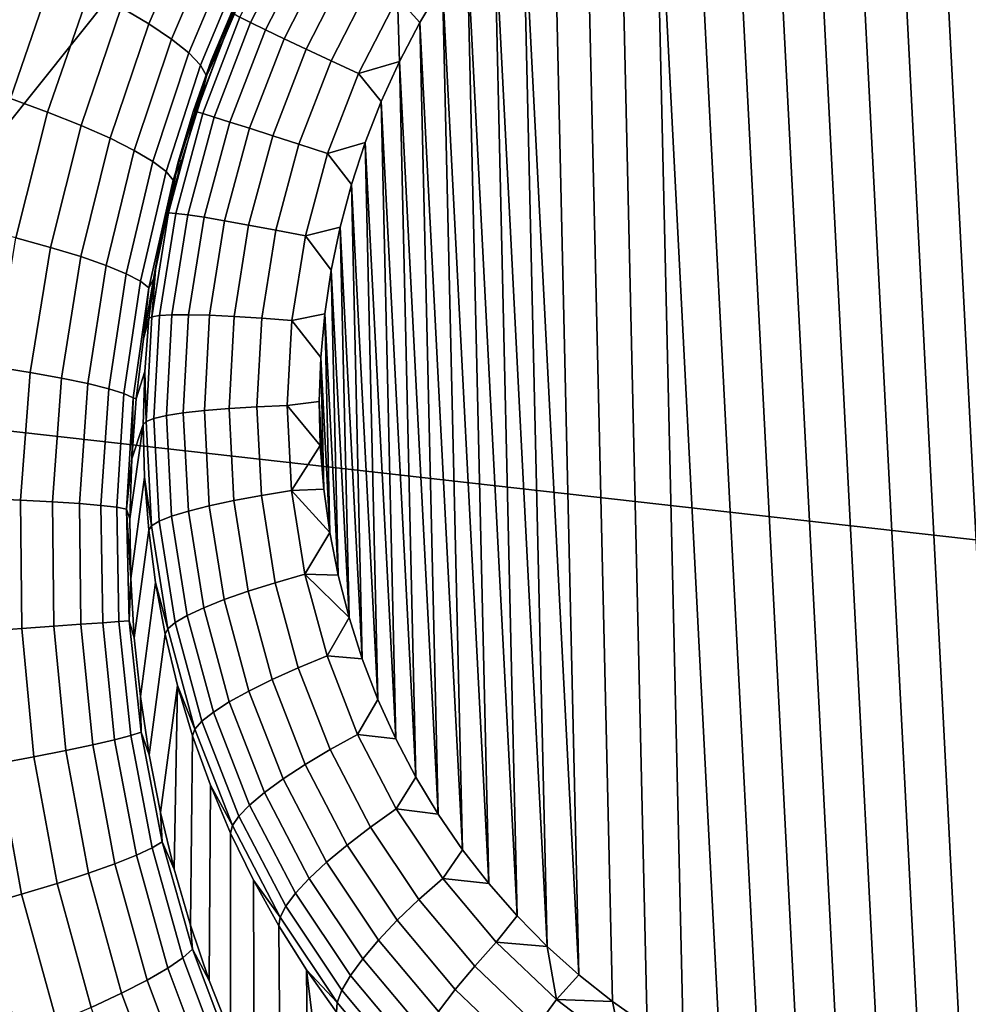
# Model space of a CAD drawing. Header units: metres. Extents: x -240 to 45, y -77 to 27.
# Tile 264 of 656: x -218.178 to -217.367, y 12.587 to 13.429. Entities that reach past the tile are written whole.
import ezdxf

# ---------------------------------------------------------------- set-up
doc = ezdxf.new("R2010")
doc.units = ezdxf.units.M
doc.layers.add('solid_102011X2', color=7, linetype='CONTINUOUS')

msp = doc.modelspace()

# ---------------------------------------------------------------- linework, layer by layer
at = {"layer": 'solid_102011X2'}
for points in [[(-217.943192, 13.646745, 300.092407), (-219.322845, 13.813001, 298.423248), (-219.768387, 13.258297, 298.730621), (-218.380753, 13.098928, 300.399811)], [(-217.370041, 12.472117, 271.306641), (-217.435196, 13.737722, 271.437317), (-217.39975, 13.745762, 271.428955), (-217.334061, 12.469593, 271.29718)], [(-217.334061, 12.469593, 271.29718), (-217.39975, 13.745762, 271.428955), (-217.364258, 13.751674, 271.42038), (-217.298233, 12.469189, 271.287964)], [(-217.405914, 12.476797, 271.316254), (-217.470306, 13.727562, 271.445404), (-217.435196, 13.737722, 271.437317), (-217.370041, 12.472117, 271.306641)], [(-217.441589, 12.483648, 271.326019), (-217.505005, 13.715275, 271.453186), (-217.470306, 13.727562, 271.445404), (-217.405914, 12.476797, 271.316254)], [(-217.476822, 12.492644, 271.335846), (-217.539032, 13.700931, 271.460602), (-217.505005, 13.715275, 271.453186), (-217.441589, 12.483648, 271.326019)], [(-217.511551, 12.503784, 271.345734), (-217.572342, 13.684535, 271.467682), (-217.539032, 13.700931, 271.460602), (-217.476822, 12.492644, 271.335846)], [(-217.545486, 12.516988, 271.355621), (-217.60466, 13.666213, 271.474304), (-217.572342, 13.684535, 271.467682), (-217.511551, 12.503784, 271.345734)], [(-217.578613, 12.532242, 271.365509), (-217.635956, 13.645983, 271.480499), (-217.60466, 13.666213, 271.474304), (-217.545486, 12.516988, 271.355621)], [(-216.551743, 13.482321, 301.750885), (-217.943192, 13.646745, 300.092407), (-218.380753, 13.098928, 300.399811), (-216.981659, 12.941357, 302.057922)], [(-217.641693, 12.568533, 271.384949), (-217.666016, 13.623994, 271.486237), (-217.635956, 13.645983, 271.480499), (-217.610687, 12.54943, 271.375275)], [(-217.578613, 12.532242, 271.365509), (-217.610687, 12.54943, 271.375275), (-217.635956, 13.645983, 271.480499)], [(-217.671494, 12.589458, 271.39444), (-217.694824, 13.600271, 271.491455), (-217.666016, 13.623994, 271.486237), (-217.641693, 12.568533, 271.384949)], [(-217.700027, 12.612164, 271.403809), (-217.722229, 13.574927, 271.496216), (-217.694824, 13.600271, 271.491455), (-217.671494, 12.589458, 271.39444)], [(-217.700027, 12.612164, 271.403809), (-217.748215, 13.548011, 271.500458), (-217.722229, 13.574927, 271.496216)], [(-217.727188, 12.636582, 271.412964), (-217.772659, 13.519606, 271.50415), (-217.748215, 13.548011, 271.500458)], [(-217.700027, 12.612164, 271.403809), (-217.727188, 12.636582, 271.412964), (-217.748215, 13.548011, 271.500458)], [(-218.027115, 13.518847, 272.756409), (-218.067871, 13.425198, 272.779236), (-218.091385, 13.439051, 272.808655), (-218.049088, 13.53535, 272.785645)], [(-218.009262, 13.503488, 272.723938), (-218.048538, 13.412229, 272.746552), (-218.067871, 13.425198, 272.779236), (-218.027115, 13.518847, 272.756409)], [(-217.752899, 12.662621, 271.421906), (-217.795486, 13.489817, 271.507324), (-217.772659, 13.519606, 271.50415)], [(-217.727188, 12.636582, 271.412964), (-217.752899, 12.662621, 271.421906), (-217.772659, 13.519606, 271.50415)], [(-217.989883, 13.431052, 271.650269), (-217.949646, 13.509736, 271.647034), (-217.941345, 13.503342, 271.619904), (-217.980743, 13.426299, 271.623077)], [(-217.99585, 13.489549, 272.688782), (-218.033722, 13.400373, 272.711182), (-218.048538, 13.412229, 272.746552), (-218.009262, 13.503488, 272.723938)], [(-217.980743, 13.426299, 271.623077), (-217.941345, 13.503342, 271.619904), (-217.929672, 13.495105, 271.594543), (-217.968079, 13.420015, 271.597626)], [(-217.968079, 13.420015, 271.597626), (-217.929672, 13.495105, 271.594543), (-217.914902, 13.485199, 271.571533), (-217.952164, 13.412334, 271.574524)], [(-217.987122, 13.477278, 272.651581), (-218.023682, 13.389846, 272.673798), (-218.033722, 13.400373, 272.711182), (-217.99585, 13.489549, 272.688782)], [(-217.952164, 13.412334, 271.574524), (-217.914902, 13.485199, 271.571533), (-217.897324, 13.473834, 271.551331), (-217.933334, 13.403418, 271.55423)], [(-217.777084, 12.690224, 271.430603), (-217.81665, 13.458713, 271.509949), (-217.795486, 13.489817, 271.507324)], [(-217.752899, 12.662621, 271.421906), (-217.777084, 12.690224, 271.430603), (-217.795486, 13.489817, 271.507324)], [(-218.149155, 13.468403, 272.855682), (-218.186188, 13.361499, 272.875763), (-218.220688, 13.373178, 272.892578), (-218.182404, 13.483377, 272.872437)], [(-217.983215, 13.466895, 272.613007), (-218.018616, 13.380833, 272.63501), (-218.023682, 13.389846, 272.673798), (-217.987122, 13.477278, 272.651581)], [(-218.118637, 13.453539, 272.83429), (-218.154358, 13.349839, 272.854309), (-218.186188, 13.361499, 272.875763), (-218.149155, 13.468403, 272.855682)], [(-217.933334, 13.403418, 271.55423), (-217.897324, 13.473834, 271.551331), (-217.877319, 13.461251, 271.534363), (-217.911987, 13.393455, 271.53714)], [(-217.983215, 13.466895, 272.613007), (-218.005692, 13.407866, 272.587646), (-218.018616, 13.380833, 272.63501)], [(-217.983215, 13.466895, 272.613007), (-217.985229, 13.456331, 272.57486), (-218.005692, 13.407866, 272.587646)], [(-217.911987, 13.393455, 271.53714), (-217.877319, 13.461251, 271.534363), (-217.855301, 13.447716, 271.521027), (-217.888565, 13.382656, 271.523682)], [(-217.855301, 13.447716, 271.521027), (-217.81665, 13.458713, 271.509949), (-217.836029, 13.426457, 271.511993)], [(-217.799622, 12.719242, 271.438965), (-217.836029, 13.426457, 271.511993), (-217.81665, 13.458713, 271.509949)], [(-217.777084, 12.690224, 271.430603), (-217.799622, 12.719242, 271.438965), (-217.81665, 13.458713, 271.509949)], [(-218.091385, 13.439051, 272.808655), (-218.125763, 13.338408, 272.828552), (-218.154358, 13.349839, 272.854309), (-218.118637, 13.453539, 272.83429)], [(-217.985229, 13.456331, 272.57486), (-217.996902, 13.435599, 271.707672), (-218.014374, 13.393615, 271.708374), (-218.005692, 13.407866, 272.587646)], [(-217.888565, 13.382656, 271.523682), (-217.855301, 13.447716, 271.521027), (-217.853592, 13.393102, 271.513489)], [(-217.855301, 13.447716, 271.521027), (-217.836029, 13.426457, 271.511993), (-217.853592, 13.393102, 271.513489)], [(-218.067871, 13.425198, 272.779236), (-218.100937, 13.327408, 272.799011), (-218.125763, 13.338408, 272.828552), (-218.091385, 13.439051, 272.808655)], [(-217.9953, 13.434174, 271.67868), (-218.027649, 13.350309, 271.679413), (-218.014374, 13.393615, 271.708374), (-217.996902, 13.435599, 271.707672)], [(-218.027649, 13.350309, 271.679413), (-217.9953, 13.434174, 271.67868), (-217.989883, 13.431052, 271.650269), (-218.021698, 13.348545, 271.651001)], [(-218.048538, 13.412229, 272.746552), (-218.080322, 13.317039, 272.766205), (-218.100937, 13.327408, 272.799011), (-218.067871, 13.425198, 272.779236)], [(-218.021698, 13.348545, 271.651001), (-217.989883, 13.431052, 271.650269), (-217.980743, 13.426299, 271.623077), (-218.011902, 13.345512, 271.623779)], [(-218.011902, 13.345512, 271.623779), (-217.980743, 13.426299, 271.623077), (-217.968079, 13.420015, 271.597626), (-217.998444, 13.341277, 271.598328)], [(-217.82045, 12.749633, 271.447052), (-217.853592, 13.393102, 271.513489), (-217.836029, 13.426457, 271.511993)], [(-217.799622, 12.719242, 271.438965), (-217.82045, 12.749633, 271.447052), (-217.836029, 13.426457, 271.511993)], [(-217.998444, 13.341277, 271.598328), (-217.968079, 13.420015, 271.597626), (-217.952164, 13.412334, 271.574524), (-217.981628, 13.335929, 271.575195)], [(-218.033722, 13.400373, 272.711182), (-218.06427, 13.307485, 272.730682), (-218.080322, 13.317039, 272.766205), (-218.048538, 13.412229, 272.746552)], [(-217.981628, 13.335929, 271.575195), (-217.952164, 13.412334, 271.574524), (-217.933334, 13.403418, 271.55423), (-217.961807, 13.329579, 271.554871)], [(-218.023682, 13.389846, 272.673798), (-218.05307, 13.298916, 272.693115), (-218.06427, 13.307485, 272.730682), (-218.033722, 13.400373, 272.711182)], [(-218.005692, 13.407866, 272.587646), (-218.014374, 13.393615, 271.708374), (-218.029617, 13.35077, 271.708405), (-218.023804, 13.358552, 272.599518)], [(-218.018616, 13.380833, 272.63501), (-218.005692, 13.407866, 272.587646), (-218.023804, 13.358552, 272.599518)], [(-217.961807, 13.329579, 271.554871), (-217.933334, 13.403418, 271.55423), (-217.911987, 13.393455, 271.53714), (-217.939407, 13.322364, 271.537781)], [(-218.027649, 13.350309, 271.679413), (-218.029617, 13.35077, 271.708405), (-218.014374, 13.393615, 271.708374)], [(-217.939407, 13.322364, 271.537781), (-217.911987, 13.393455, 271.53714), (-217.888565, 13.382656, 271.523682), (-217.914886, 13.314435, 271.524292)], [(-217.888565, 13.382656, 271.523682), (-217.853592, 13.393102, 271.513489), (-217.869232, 13.35884, 271.514435)], [(-217.839478, 12.781216, 271.454773), (-217.869232, 13.35884, 271.514435), (-217.853592, 13.393102, 271.513489)], [(-217.82045, 12.749633, 271.447052), (-217.839478, 12.781216, 271.454773), (-217.853592, 13.393102, 271.513489)], [(-218.018616, 13.380833, 272.63501), (-218.046936, 13.291487, 272.654175), (-218.05307, 13.298916, 272.693115), (-218.023682, 13.389846, 272.673798)], [(-218.046936, 13.291487, 272.654175), (-218.018616, 13.380833, 272.63501), (-218.023804, 13.358552, 272.599518), (-218.039536, 13.308558, 272.610352)], [(-217.914886, 13.314435, 271.524292), (-217.888565, 13.382656, 271.523682), (-217.869232, 13.35884, 271.514435), (-217.882935, 13.323706, 271.514771)], [(-218.154358, 13.349839, 272.854309), (-218.181473, 13.24236, 272.870758), (-218.21434, 13.250663, 272.892242), (-218.186188, 13.361499, 272.875763)], [(-218.023804, 13.358552, 272.599518), (-218.029617, 13.35077, 271.708405), (-218.042618, 13.307191, 271.707825), (-218.039536, 13.308558, 272.610352)], [(-217.856674, 12.813962, 271.462128), (-217.882935, 13.323706, 271.514771), (-217.869232, 13.35884, 271.514435)], [(-217.839478, 12.781216, 271.454773), (-217.856674, 12.813962, 271.462128), (-217.869232, 13.35884, 271.514435)], [(-218.125763, 13.338408, 272.828552), (-218.151825, 13.234155, 272.845001), (-218.181473, 13.24236, 272.870758), (-218.154358, 13.349839, 272.854309)], [(-218.027649, 13.350309, 271.679413), (-218.051071, 13.263541, 271.677612), (-218.042618, 13.307191, 271.707825), (-218.029617, 13.35077, 271.708405)], [(-218.051071, 13.263541, 271.677612), (-218.027649, 13.350309, 271.679413), (-218.021698, 13.348545, 271.651001), (-218.044739, 13.263181, 271.6492)], [(-218.044739, 13.263181, 271.6492), (-218.021698, 13.348545, 271.651001), (-218.011902, 13.345512, 271.623779), (-218.034454, 13.26193, 271.62204)], [(-218.034454, 13.26193, 271.62204), (-218.011902, 13.345512, 271.623779), (-217.998444, 13.341277, 271.598328), (-218.020432, 13.259813, 271.596619)], [(-218.020432, 13.259813, 271.596619), (-217.998444, 13.341277, 271.598328), (-217.981628, 13.335929, 271.575195), (-218.00296, 13.256878, 271.573547)], [(-218.100937, 13.327408, 272.799011), (-218.125916, 13.226192, 272.815399), (-218.151825, 13.234155, 272.845001), (-218.125763, 13.338408, 272.828552)], [(-218.00296, 13.256878, 271.573547), (-217.981628, 13.335929, 271.575195), (-217.961807, 13.329579, 271.554871), (-217.982437, 13.253185, 271.553284)], [(-218.080322, 13.317039, 272.766205), (-218.104233, 13.218616, 272.782501), (-218.125916, 13.226192, 272.815399), (-218.100937, 13.327408, 272.799011)], [(-217.982437, 13.253185, 271.553284), (-217.961807, 13.329579, 271.554871), (-217.939407, 13.322364, 271.537781), (-217.959259, 13.248813, 271.536255)], [(-218.06427, 13.307485, 272.730682), (-218.087143, 13.21156, 272.746887), (-218.104233, 13.218616, 272.782501), (-218.080322, 13.317039, 272.766205)], [(-217.959259, 13.248813, 271.536255), (-217.939407, 13.322364, 271.537781), (-217.914886, 13.314435, 271.524292), (-217.933929, 13.243853, 271.522797)], [(-217.914886, 13.314435, 271.524292), (-217.882935, 13.323706, 271.514771), (-217.894623, 13.287906, 271.514557)], [(-217.871948, 12.847678, 271.469086), (-217.894623, 13.287906, 271.514557), (-217.882935, 13.323706, 271.514771)], [(-217.856674, 12.813962, 271.462128), (-217.871948, 12.847678, 271.469086), (-217.882935, 13.323706, 271.514771)], [(-218.05307, 13.298916, 272.693115), (-218.074966, 13.205153, 272.709198), (-218.087143, 13.21156, 272.746887), (-218.06427, 13.307485, 272.730682)], [(-218.039536, 13.308558, 272.610352), (-218.042618, 13.307191, 271.707825), (-218.053299, 13.263004, 271.706573), (-218.052856, 13.258021, 272.620148)], [(-218.051071, 13.263541, 271.677612), (-218.053299, 13.263004, 271.706573), (-218.042618, 13.307191, 271.707825)], [(-218.046936, 13.291487, 272.654175), (-218.039536, 13.308558, 272.610352), (-218.052856, 13.258021, 272.620148)], [(-217.933929, 13.243853, 271.522797), (-217.914886, 13.314435, 271.524292), (-217.894623, 13.287906, 271.514557), (-217.904282, 13.251468, 271.513733)], [(-218.046936, 13.291487, 272.654175), (-218.067902, 13.199507, 272.670105), (-218.074966, 13.205153, 272.709198), (-218.05307, 13.298916, 272.693115)], [(-218.067902, 13.199507, 272.670105), (-218.046936, 13.291487, 272.654175), (-218.052856, 13.258021, 272.620148), (-218.063812, 13.207088, 272.628815)], [(-217.885284, 12.882339, 271.475616), (-217.904282, 13.251468, 271.513733), (-217.894623, 13.287906, 271.514557)], [(-217.871948, 12.847678, 271.469086), (-217.885284, 12.882339, 271.475616), (-217.894623, 13.287906, 271.514557)], [(-218.051071, 13.263541, 271.677612), (-218.065277, 13.174888, 271.673248), (-218.061661, 13.218341, 271.704712), (-218.053299, 13.263004, 271.706573)], [(-218.065277, 13.174888, 271.673248), (-218.051071, 13.263541, 271.677612), (-218.044739, 13.263181, 271.6492), (-218.058716, 13.175962, 271.644928)], [(-218.052856, 13.258021, 272.620148), (-218.053299, 13.263004, 271.706573), (-218.061661, 13.218341, 271.704712), (-218.063812, 13.207088, 272.628815)], [(-218.058716, 13.175962, 271.644928), (-218.044739, 13.263181, 271.6492), (-218.034454, 13.26193, 271.62204), (-218.048141, 13.17653, 271.617828)], [(-218.048141, 13.17653, 271.617828), (-218.034454, 13.26193, 271.62204), (-218.020432, 13.259813, 271.596619), (-218.033768, 13.176579, 271.59256)], [(-218.033768, 13.176579, 271.59256), (-218.020432, 13.259813, 271.596619), (-218.00296, 13.256878, 271.573547), (-218.015915, 13.176109, 271.56958)], [(-218.015915, 13.176109, 271.56958), (-218.00296, 13.256878, 271.573547), (-217.982437, 13.253185, 271.553284), (-217.994934, 13.17513, 271.549438)], [(-217.994934, 13.17513, 271.549438), (-217.982437, 13.253185, 271.553284), (-217.959259, 13.248813, 271.536255), (-217.971298, 13.173662, 271.532562)], [(-217.971298, 13.173662, 271.532562), (-217.959259, 13.248813, 271.536255), (-217.933929, 13.243853, 271.522797), (-217.94548, 13.171737, 271.519287)], [(-217.933929, 13.243853, 271.522797), (-217.904282, 13.251468, 271.513733), (-217.91188, 13.214604, 271.51236)], [(-217.896591, 12.917741, 271.48172), (-217.91188, 13.214604, 271.51236), (-217.904282, 13.251468, 271.513733)], [(-217.885284, 12.882339, 271.475616), (-217.896591, 12.917741, 271.48172), (-217.904282, 13.251468, 271.513733)], [(-218.151825, 13.234155, 272.845001), (-218.169144, 13.127092, 272.857544), (-218.19957, 13.131929, 272.88327), (-218.181473, 13.24236, 272.870758)], [(-217.94548, 13.171737, 271.519287), (-217.933929, 13.243853, 271.522797), (-217.91188, 13.214604, 271.51236), (-217.917389, 13.177355, 271.510406)], [(-218.125916, 13.226192, 272.815399), (-218.142441, 13.122322, 272.827972), (-218.169144, 13.127092, 272.857544), (-218.151825, 13.234155, 272.845001)], [(-218.104233, 13.218616, 272.782501), (-218.119949, 13.117705, 272.795074), (-218.142441, 13.122322, 272.827972), (-218.125916, 13.226192, 272.815399)], [(-218.087143, 13.21156, 272.746887), (-218.102051, 13.113323, 272.75943), (-218.119949, 13.117705, 272.795074), (-218.104233, 13.218616, 272.782501)], [(-218.063812, 13.207088, 272.628815), (-218.061661, 13.218341, 271.704712), (-218.067673, 13.173331, 271.702179), (-218.072372, 13.155898, 272.636383)], [(-218.065277, 13.174888, 271.673248), (-218.067673, 13.173331, 271.702179), (-218.061661, 13.218341, 271.704712)], [(-217.905869, 12.953849, 271.487335), (-217.917389, 13.177355, 271.510406), (-217.91188, 13.214604, 271.51236)], [(-217.896591, 12.917741, 271.48172), (-217.905869, 12.953849, 271.487335), (-217.91188, 13.214604, 271.51236)], [(-218.074966, 13.205153, 272.709198), (-218.089081, 13.109255, 272.72168), (-218.102051, 13.113323, 272.75943), (-218.087143, 13.21156, 272.746887)], [(-218.067902, 13.199507, 272.670105), (-218.063812, 13.207088, 272.628815), (-218.072372, 13.155898, 272.636383)], [(-218.067902, 13.199507, 272.670105), (-218.081284, 13.105573, 272.682495), (-218.089081, 13.109255, 272.72168), (-218.074966, 13.205153, 272.709198)], [(-218.081284, 13.105573, 272.682495), (-218.067902, 13.199507, 272.670105), (-218.072372, 13.155898, 272.636383), (-218.078568, 13.104589, 272.642761)], [(-218.072372, 13.155898, 272.636383), (-218.067673, 13.173331, 271.702179), (-218.071304, 13.128108, 271.699036), (-218.078568, 13.104589, 272.642761)], [(-218.065277, 13.174888, 271.673248), (-218.070114, 13.085387, 271.666443), (-218.071304, 13.128108, 271.699036), (-218.067673, 13.173331, 271.702179)], [(-218.070114, 13.085387, 271.666443), (-218.065277, 13.174888, 271.673248), (-218.058716, 13.175962, 271.644928), (-218.063477, 13.087911, 271.638214)], [(-218.063477, 13.087911, 271.638214), (-218.058716, 13.175962, 271.644928), (-218.048141, 13.17653, 271.617828), (-218.052795, 13.090315, 271.611267)], [(-218.052795, 13.090315, 271.611267), (-218.048141, 13.17653, 271.617828), (-218.033768, 13.176579, 271.59256), (-218.038315, 13.09255, 271.586151)], [(-218.038315, 13.09255, 271.586151), (-218.033768, 13.176579, 271.59256), (-218.015915, 13.176109, 271.56958), (-218.020309, 13.09457, 271.563385)], [(-218.020309, 13.09457, 271.563385), (-218.015915, 13.176109, 271.56958), (-217.994934, 13.17513, 271.549438), (-217.999191, 13.09633, 271.543457)], [(-217.999191, 13.09633, 271.543457), (-217.994934, 13.17513, 271.549438), (-217.971298, 13.173662, 271.532562), (-217.975388, 13.097795, 271.526764)], [(-217.975388, 13.097795, 271.526764), (-217.971298, 13.173662, 271.532562), (-217.94548, 13.171737, 271.519287), (-217.949417, 13.098931, 271.513733)], [(-217.94548, 13.171737, 271.519287), (-217.917389, 13.177355, 271.510406), (-217.920761, 13.139918, 271.507904)], [(-217.913071, 12.990467, 271.492493), (-217.920761, 13.139918, 271.507904), (-217.917389, 13.177355, 271.510406)], [(-217.905869, 12.953849, 271.487335), (-217.913071, 12.990467, 271.492493), (-217.917389, 13.177355, 271.510406)], [(-217.949417, 13.098931, 271.513733), (-217.94548, 13.171737, 271.519287), (-217.920761, 13.139918, 271.507904), (-217.922028, 13.102366, 271.504852)], [(-217.918182, 13.027527, 271.497131), (-217.922028, 13.102366, 271.504852), (-217.920761, 13.139918, 271.507904)], [(-217.913071, 12.990467, 271.492493), (-217.918182, 13.027527, 271.497131), (-217.920761, 13.139918, 271.507904)], [(-218.169144, 13.127092, 272.857544), (-218.177429, 13.018161, 272.865936), (-218.208313, 13.019523, 272.891479), (-218.19957, 13.131929, 272.88327)], [(-218.142441, 13.122322, 272.827972), (-218.150223, 13.016704, 272.836456), (-218.177429, 13.018161, 272.865936), (-218.169144, 13.127092, 272.857544)], [(-218.119949, 13.117705, 272.795074), (-218.127197, 13.015176, 272.803619), (-218.150223, 13.016704, 272.836456), (-218.142441, 13.122322, 272.827972)], [(-218.078568, 13.104589, 272.642761), (-218.071304, 13.128108, 271.699036), (-218.072571, 13.082803, 271.695282), (-218.082413, 13.05328, 272.64798)], [(-218.070114, 13.085387, 271.666443), (-218.072571, 13.082803, 271.695282), (-218.071304, 13.128108, 271.699036)], [(-218.102051, 13.113323, 272.75943), (-218.108765, 13.013606, 272.768036), (-218.127197, 13.015176, 272.803619), (-218.119949, 13.117705, 272.795074)], [(-218.089081, 13.109255, 272.72168), (-218.095261, 13.012022, 272.730286), (-218.108765, 13.013606, 272.768036), (-218.102051, 13.113323, 272.75943)], [(-218.081284, 13.105573, 272.682495), (-218.086914, 13.010452, 272.691071), (-218.095261, 13.012022, 272.730286), (-218.089081, 13.109255, 272.72168)], [(-218.081284, 13.105573, 272.682495), (-218.082413, 13.05328, 272.64798), (-218.086914, 13.010452, 272.691071)], [(-218.081284, 13.105573, 272.682495), (-218.078568, 13.104589, 272.642761), (-218.082413, 13.05328, 272.64798)], [(-216.981659, 12.941357, 302.057922), (-218.380753, 13.098928, 300.399811), (-218.800003, 12.5311, 300.694336), (-217.393631, 12.38059, 302.352112)], [(-217.995148, 13.017709, 271.535339), (-217.999191, 13.09633, 271.543457), (-217.975388, 13.097795, 271.526764), (-217.971497, 13.022099, 271.518951)], [(-217.971497, 13.022099, 271.518951), (-217.975388, 13.097795, 271.526764), (-217.949417, 13.098931, 271.513733), (-217.945679, 13.026291, 271.506226)], [(-217.949417, 13.098931, 271.513733), (-217.922028, 13.102366, 271.504852), (-217.921173, 13.064865, 271.501251)], [(-217.945679, 13.026291, 271.506226), (-217.949417, 13.098931, 271.513733), (-217.921173, 13.064865, 271.501251)], [(-217.918182, 13.027527, 271.497131), (-217.921173, 13.064865, 271.501251), (-217.922028, 13.102366, 271.504852)], [(-218.058945, 13.000058, 271.62915), (-218.063477, 13.087911, 271.638214), (-218.052795, 13.090315, 271.611267), (-218.04837, 13.004295, 271.602386)], [(-218.04837, 13.004295, 271.602386), (-218.052795, 13.090315, 271.611267), (-218.038315, 13.09255, 271.586151), (-218.033997, 13.008712, 271.577484)], [(-218.033997, 13.008712, 271.577484), (-218.038315, 13.09255, 271.586151), (-218.020309, 13.09457, 271.563385), (-218.016129, 13.013215, 271.554962)], [(-218.016129, 13.013215, 271.554962), (-218.020309, 13.09457, 271.563385), (-217.999191, 13.09633, 271.543457), (-217.995148, 13.017709, 271.535339)], [(-218.083954, 13.002077, 272.652008), (-218.072571, 13.082803, 271.695282), (-218.071426, 13.037549, 271.690918), (-218.083206, 12.95109, 272.654816)], [(-218.083954, 13.002077, 272.652008), (-218.082413, 13.05328, 272.64798), (-218.072571, 13.082803, 271.695282)], [(-218.070114, 13.085387, 271.666443), (-218.065506, 12.99609, 271.657227), (-218.071426, 13.037549, 271.690918), (-218.072571, 13.082803, 271.695282)], [(-218.065506, 12.99609, 271.657227), (-218.070114, 13.085387, 271.666443), (-218.063477, 13.087911, 271.638214), (-218.058945, 13.000058, 271.62915)], [(-217.945679, 13.026291, 271.506226), (-217.921173, 13.064865, 271.501251), (-217.918182, 13.027527, 271.497131)], [(-218.086914, 13.010452, 272.691071), (-218.082413, 13.05328, 272.64798), (-218.083954, 13.002077, 272.652008)], [(-218.083206, 12.95109, 272.654816), (-218.071426, 13.037549, 271.690918), (-218.067917, 12.992478, 271.685944), (-218.0802, 12.90042, 272.656403)], [(-218.065506, 12.99609, 271.657227), (-218.067917, 12.992478, 271.685944), (-218.071426, 13.037549, 271.690918)], [(-217.982834, 12.940187, 271.525177), (-217.995148, 13.017709, 271.535339), (-217.971497, 13.022099, 271.518951), (-217.959656, 12.947462, 271.509216)], [(-217.959656, 12.947462, 271.509216), (-217.971497, 13.022099, 271.518951), (-217.945679, 13.026291, 271.506226), (-217.934311, 12.954667, 271.496857)], [(-217.945679, 13.026291, 271.506226), (-217.918182, 13.027527, 271.497131), (-217.913071, 12.990467, 271.492493)], [(-217.934311, 12.954667, 271.496857), (-217.945679, 13.026291, 271.506226), (-217.913071, 12.990467, 271.492493)], [(-218.177429, 13.018161, 272.865936), (-218.176437, 12.908353, 272.869843), (-218.207474, 12.906172, 272.895203), (-218.208313, 13.019523, 272.891479)], [(-218.150223, 13.016704, 272.836456), (-218.149048, 12.910288, 272.840576), (-218.176437, 12.908353, 272.869843), (-218.177429, 13.018161, 272.865936)], [(-218.127197, 13.015176, 272.803619), (-218.125809, 12.91194, 272.807922), (-218.149048, 12.910288, 272.840576), (-218.150223, 13.016704, 272.836456)], [(-218.108765, 13.013606, 272.768036), (-218.107117, 12.91328, 272.77243), (-218.125809, 12.91194, 272.807922), (-218.127197, 13.015176, 272.803619)], [(-218.095261, 13.012022, 272.730286), (-218.093323, 12.914285, 272.734772), (-218.107117, 12.91328, 272.77243), (-218.108765, 13.013606, 272.768036)], [(-218.020874, 12.926046, 271.566681), (-218.033997, 13.008712, 271.577484), (-218.016129, 13.013215, 271.554962), (-218.003387, 12.932999, 271.544495)], [(-218.003387, 12.932999, 271.544495), (-218.016129, 13.013215, 271.554962), (-217.995148, 13.017709, 271.535339), (-217.982834, 12.940187, 271.525177)], [(-218.086914, 13.010452, 272.691071), (-218.084671, 12.914935, 272.695587), (-218.093323, 12.914285, 272.734772), (-218.095261, 13.012022, 272.730286)], [(-218.086914, 13.010452, 272.691071), (-218.083954, 13.002077, 272.652008), (-218.083206, 12.95109, 272.654816)], [(-218.086914, 13.010452, 272.691071), (-218.083206, 12.95109, 272.654816), (-218.084671, 12.914935, 272.695587)], [(-218.045197, 12.913435, 271.617828), (-218.058945, 13.000058, 271.62915), (-218.04837, 13.004295, 271.602386), (-218.034912, 12.919479, 271.591309)], [(-218.034912, 12.919479, 271.591309), (-218.04837, 13.004295, 271.602386), (-218.033997, 13.008712, 271.577484), (-218.020874, 12.926046, 271.566681)], [(-218.065506, 12.99609, 271.657227), (-218.051529, 12.908043, 271.645721), (-218.062027, 12.947725, 271.68042), (-218.067917, 12.992478, 271.685944)], [(-218.051529, 12.908043, 271.645721), (-218.065506, 12.99609, 271.657227), (-218.058945, 13.000058, 271.62915), (-218.045197, 12.913435, 271.617828)], [(-218.0802, 12.90042, 272.656403), (-218.067917, 12.992478, 271.685944), (-218.062027, 12.947725, 271.68042), (-218.074951, 12.850151, 272.656799)], [(-217.934311, 12.954667, 271.496857), (-217.913071, 12.990467, 271.492493), (-217.905869, 12.953849, 271.487335)], [(-217.939987, 12.87476, 271.49762), (-217.959656, 12.947462, 271.509216), (-217.934311, 12.954667, 271.496857), (-217.915451, 12.8849, 271.485748)], [(-217.934311, 12.954667, 271.496857), (-217.905869, 12.953849, 271.487335), (-217.896591, 12.917741, 271.48172)], [(-217.915451, 12.8849, 271.485748), (-217.934311, 12.954667, 271.496857), (-217.896591, 12.917741, 271.48172)], [(-218.084671, 12.914935, 272.695587), (-218.083206, 12.95109, 272.654816), (-218.0802, 12.90042, 272.656403)], [(-218.074951, 12.850151, 272.656799), (-218.062027, 12.947725, 271.68042), (-218.053772, 12.903419, 271.674316), (-218.067505, 12.800371, 272.655975)], [(-218.051529, 12.908043, 271.645721), (-218.053772, 12.903419, 271.674316), (-218.062027, 12.947725, 271.68042)], [(-217.962433, 12.864676, 271.513153), (-217.982834, 12.940187, 271.525177), (-217.959656, 12.947462, 271.509216), (-217.939987, 12.87476, 271.49762)], [(-217.982269, 12.854861, 271.532043), (-218.003387, 12.932999, 271.544495), (-217.982834, 12.940187, 271.525177), (-217.962433, 12.864676, 271.513153)], [(-215.572876, 12.785777, 303.705658), (-216.981659, 12.941357, 302.057922), (-217.393631, 12.38059, 302.352112), (-215.977859, 12.23201, 303.999176)], [(-217.9991, 12.845524, 271.553833), (-218.020874, 12.926046, 271.566681), (-218.003387, 12.932999, 271.544495), (-217.982269, 12.854861, 271.532043)], [(-218.012573, 12.836862, 271.578125), (-218.034912, 12.919479, 271.591309), (-218.020874, 12.926046, 271.566681), (-217.9991, 12.845524, 271.553833)], [(-218.125809, 12.91194, 272.807922), (-218.115631, 12.80895, 272.80777), (-218.138779, 12.804077, 272.840179), (-218.149048, 12.910288, 272.840576)], [(-218.107117, 12.91328, 272.77243), (-218.097, 12.813251, 272.772491), (-218.115631, 12.80895, 272.80777), (-218.125809, 12.91194, 272.807922)], [(-218.093323, 12.914285, 272.734772), (-218.083191, 12.816902, 272.735016), (-218.097, 12.813251, 272.772491), (-218.107117, 12.91328, 272.77243)], [(-218.084671, 12.914935, 272.695587), (-218.074478, 12.819838, 272.695953), (-218.083191, 12.816902, 272.735016), (-218.093323, 12.914285, 272.734772)], [(-218.074478, 12.819838, 272.695953), (-218.084671, 12.914935, 272.695587), (-218.0802, 12.90042, 272.656403), (-218.074951, 12.850151, 272.656799)], [(-218.028351, 12.822277, 271.63205), (-218.051529, 12.908043, 271.645721), (-218.045197, 12.913435, 271.617828), (-218.022385, 12.829058, 271.60437)], [(-218.022385, 12.829058, 271.60437), (-218.045197, 12.913435, 271.617828), (-218.034912, 12.919479, 271.591309), (-218.012573, 12.836862, 271.578125)], [(-217.915451, 12.8849, 271.485748), (-217.896591, 12.917741, 271.48172), (-217.885284, 12.882339, 271.475616)], [(-218.176437, 12.908353, 272.869843), (-218.166016, 12.798717, 272.869141), (-218.196869, 12.792968, 272.894165), (-218.207474, 12.906172, 272.895203)], [(-218.149048, 12.910288, 272.840576), (-218.138779, 12.804077, 272.840179), (-218.166016, 12.798717, 272.869141), (-218.176437, 12.908353, 272.869843)], [(-218.067505, 12.800371, 272.655975), (-218.053772, 12.903419, 271.674316), (-218.043198, 12.859691, 271.667664), (-218.057877, 12.751141, 272.653992)], [(-218.051529, 12.908043, 271.645721), (-218.028351, 12.822277, 271.63205), (-218.043198, 12.859691, 271.667664), (-218.053772, 12.903419, 271.674316)], [(-217.912766, 12.804845, 271.484344), (-217.939987, 12.87476, 271.49762), (-217.915451, 12.8849, 271.485748), (-217.889313, 12.817807, 271.472992)], [(-217.889313, 12.817807, 271.472992), (-217.915451, 12.8849, 271.485748), (-217.885284, 12.882339, 271.475616), (-217.871948, 12.847678, 271.469086)], [(-217.934143, 12.792058, 271.499359), (-217.962433, 12.864676, 271.513153), (-217.939987, 12.87476, 271.49762), (-217.912766, 12.804845, 271.484344)], [(-217.953003, 12.779718, 271.517761), (-217.982269, 12.854861, 271.532043), (-217.962433, 12.864676, 271.513153), (-217.934143, 12.792058, 271.499359)], [(-218.046097, 12.702548, 272.650818), (-218.057877, 12.751141, 272.653992), (-218.043198, 12.859691, 271.667664)], [(-218.046097, 12.702548, 272.650818), (-218.043198, 12.859691, 271.667664), (-218.030319, 12.816668, 271.660492), (-218.032166, 12.654644, 272.646484)], [(-218.028351, 12.822277, 271.63205), (-218.030319, 12.816668, 271.660492), (-218.043198, 12.859691, 271.667664)], [(-217.968933, 12.768087, 271.539154), (-217.9991, 12.845524, 271.553833), (-217.982269, 12.854861, 271.532043), (-217.953003, 12.779718, 271.517761)], [(-218.074478, 12.819838, 272.695953), (-218.074951, 12.850151, 272.656799), (-218.067505, 12.800371, 272.655975)], [(-217.981613, 12.757411, 271.563049), (-218.012573, 12.836862, 271.578125), (-217.9991, 12.845524, 271.553833), (-217.968933, 12.768087, 271.539154)], [(-217.889313, 12.817807, 271.472992), (-217.871948, 12.847678, 271.469086), (-217.856674, 12.813962, 271.462128)], [(-217.990784, 12.747914, 271.588989), (-218.022385, 12.829058, 271.60437), (-218.012573, 12.836862, 271.578125), (-217.981613, 12.757411, 271.563049)], [(-217.996216, 12.739799, 271.616364), (-218.028351, 12.822277, 271.63205), (-218.022385, 12.829058, 271.60437), (-217.990784, 12.747914, 271.588989)], [(-218.074478, 12.819838, 272.695953), (-218.056396, 12.726012, 272.692108), (-218.064911, 12.720781, 272.730957), (-218.083191, 12.816902, 272.735016)], [(-218.056396, 12.726012, 272.692108), (-218.074478, 12.819838, 272.695953), (-218.067505, 12.800371, 272.655975), (-218.057877, 12.751141, 272.653992)], [(-218.028351, 12.822277, 271.63205), (-217.996216, 12.739799, 271.616364), (-218.015182, 12.774476, 271.652802), (-218.030319, 12.816668, 271.660492)], [(-218.097, 12.813251, 272.772491), (-218.078445, 12.714481, 272.768219), (-218.096725, 12.707224, 272.803162), (-218.115631, 12.80895, 272.80777)], [(-218.083191, 12.816902, 272.735016), (-218.064911, 12.720781, 272.730957), (-218.078445, 12.714481, 272.768219), (-218.097, 12.813251, 272.772491)], [(-218.032166, 12.654644, 272.646484), (-218.030319, 12.816668, 271.660492), (-218.015182, 12.774476, 271.652802), (-218.016129, 12.607522, 272.640991)], [(-217.878265, 12.738536, 271.469513), (-217.912766, 12.804845, 271.484344), (-217.889313, 12.817807, 271.472992), (-217.856216, 12.754175, 271.458801)], [(-217.856216, 12.754175, 271.458801), (-217.889313, 12.817807, 271.472992), (-217.856674, 12.813962, 271.462128), (-217.839478, 12.781216, 271.454773)], [(-218.138779, 12.804077, 272.840179), (-218.119461, 12.699141, 272.835236), (-218.14621, 12.690374, 272.863831), (-218.166016, 12.798717, 272.869141)], [(-218.115631, 12.80895, 272.80777), (-218.096725, 12.707224, 272.803162), (-218.119461, 12.699141, 272.835236), (-218.138779, 12.804077, 272.840179)], [(-217.898315, 12.723186, 271.483978), (-217.934143, 12.792058, 271.499359), (-217.912766, 12.804845, 271.484344), (-217.878265, 12.738536, 271.469513)], [(-218.166016, 12.798717, 272.869141), (-218.14621, 12.690374, 272.863831), (-218.176529, 12.681083, 272.888428), (-218.196869, 12.792968, 272.894165)], [(-218.196869, 12.792968, 272.894165), (-218.176529, 12.681083, 272.888428), (-218.209839, 12.671432, 272.9086), (-218.230759, 12.786931, 272.914764)], [(-217.915924, 12.708453, 271.501831), (-217.953003, 12.779718, 271.517761), (-217.934143, 12.792058, 271.499359), (-217.898315, 12.723186, 271.483978)], [(-217.930725, 12.694646, 271.522736), (-217.968933, 12.768087, 271.539154), (-217.953003, 12.779718, 271.517761), (-217.915924, 12.708453, 271.501831)], [(-217.856216, 12.754175, 271.458801), (-217.839478, 12.781216, 271.454773), (-217.82045, 12.749633, 271.447052)], [(-218.016129, 12.607522, 272.640991), (-218.015182, 12.774476, 271.652802), (-217.997833, 12.733241, 271.644653), (-217.997955, 12.561225, 272.634399)], [(-217.996216, 12.739799, 271.616364), (-217.997833, 12.733241, 271.644653), (-218.015182, 12.774476, 271.652802)], [(-217.942429, 12.682058, 271.546204), (-217.981613, 12.757411, 271.563049), (-217.968933, 12.768087, 271.539154), (-217.930725, 12.694646, 271.522736)], [(-217.950745, 12.670957, 271.571777), (-217.990784, 12.747914, 271.588989), (-217.981613, 12.757411, 271.563049), (-217.942429, 12.682058, 271.546204)], [(-217.836914, 12.676611, 271.453339), (-217.878265, 12.738536, 271.469513), (-217.856216, 12.754175, 271.458801), (-217.816528, 12.69475, 271.443268)], [(-217.816528, 12.69475, 271.443268), (-217.856216, 12.754175, 271.458801), (-217.82045, 12.749633, 271.447052), (-217.799622, 12.719242, 271.438965)], [(-218.056396, 12.726012, 272.692108), (-218.057877, 12.751141, 272.653992), (-218.046097, 12.702548, 272.650818)], [(-217.955521, 12.661575, 271.598907), (-217.996216, 12.739799, 271.616364), (-217.990784, 12.747914, 271.588989), (-217.950745, 12.670957, 271.571777)], [(-217.996216, 12.739799, 271.616364), (-217.955521, 12.661575, 271.598907), (-217.978302, 12.693082, 271.636017), (-217.997833, 12.733241, 271.644653)], [(-217.855362, 12.658868, 271.467194), (-217.898315, 12.723186, 271.483978), (-217.878265, 12.738536, 271.469513), (-217.836914, 12.676611, 271.453339)], [(-217.997955, 12.561225, 272.634399), (-217.997833, 12.733241, 271.644653), (-217.978302, 12.693082, 271.636017), (-217.977707, 12.515855, 272.626678)], [(-218.064911, 12.720781, 272.730957), (-218.038589, 12.62683, 272.722656), (-218.051559, 12.617933, 272.759552), (-218.078445, 12.714481, 272.768219)], [(-218.056396, 12.726012, 272.692108), (-218.030518, 12.634312, 272.684052), (-218.038589, 12.62683, 272.722656), (-218.064911, 12.720781, 272.730957)], [(-218.030518, 12.634312, 272.684052), (-218.056396, 12.726012, 272.692108), (-218.046097, 12.702548, 272.650818), (-218.032166, 12.654644, 272.646484)], [(-217.871475, 12.641898, 271.484467), (-217.915924, 12.708453, 271.501831), (-217.898315, 12.723186, 271.483978), (-217.855362, 12.658868, 271.467194)], [(-217.816528, 12.69475, 271.443268), (-217.799622, 12.719242, 271.438965), (-217.777084, 12.690224, 271.430603)], [(-218.078445, 12.714481, 272.768219), (-218.051559, 12.617933, 272.759552), (-218.069183, 12.60778, 272.794128), (-218.096725, 12.707224, 272.803162)], [(-218.096725, 12.707224, 272.803162), (-218.069183, 12.60778, 272.794128), (-218.091171, 12.596552, 272.825775), (-218.119461, 12.699141, 272.835236)], [(-217.884933, 12.62606, 271.504822), (-217.930725, 12.694646, 271.522736), (-217.915924, 12.708453, 271.501831), (-217.871475, 12.641898, 271.484467)], [(-218.119461, 12.699141, 272.835236), (-218.091171, 12.596552, 272.825775), (-218.117126, 12.58445, 272.853882), (-218.14621, 12.690374, 272.863831)], [(-217.977707, 12.515855, 272.626678), (-217.978302, 12.693082, 271.636017), (-217.956665, 12.654118, 271.626984), (-217.955353, 12.471457, 272.61792)], [(-217.955521, 12.661575, 271.598907), (-217.956665, 12.654118, 271.626984), (-217.978302, 12.693082, 271.636017)], [(-217.895432, 12.611688, 271.527832), (-217.942429, 12.682058, 271.546204), (-217.930725, 12.694646, 271.522736), (-217.884933, 12.62606, 271.504822)], [(-217.7892, 12.619796, 271.436005), (-217.836914, 12.676611, 271.453339), (-217.816528, 12.69475, 271.443268), (-217.770737, 12.640229, 271.426605)], [(-217.770737, 12.640229, 271.426605), (-217.816528, 12.69475, 271.443268), (-217.777084, 12.690224, 271.430603), (-217.752899, 12.662621, 271.421906)], [(-218.14621, 12.690374, 272.863831), (-218.117126, 12.58445, 272.853882), (-218.146561, 12.571692, 272.877991), (-218.176529, 12.681083, 272.888428)], [(-218.176529, 12.681083, 272.888428), (-218.146561, 12.571692, 272.877991), (-218.17897, 12.558503, 272.897614), (-218.209839, 12.671432, 272.9086)], [(-217.902756, 12.599087, 271.553009), (-217.950745, 12.670957, 271.571777), (-217.942429, 12.682058, 271.546204), (-217.895432, 12.611688, 271.527832)], [(-217.805801, 12.599857, 271.449158), (-217.855362, 12.658868, 271.467194), (-217.836914, 12.676611, 271.453339), (-217.7892, 12.619796, 271.436005)], [(-217.906738, 12.588524, 271.579834), (-217.955521, 12.661575, 271.598907), (-217.950745, 12.670957, 271.571777), (-217.902756, 12.599087, 271.553009)], [(-217.955521, 12.661575, 271.598907), (-217.906738, 12.588524, 271.579834), (-217.932983, 12.616463, 271.617523), (-217.956665, 12.654118, 271.626984)], [(-217.770737, 12.640229, 271.426605), (-217.752899, 12.662621, 271.421906), (-217.727188, 12.636582, 271.412964)], [(-218.030518, 12.634312, 272.684052), (-218.032166, 12.654644, 272.646484), (-218.016129, 12.607522, 272.640991)], [(-217.955353, 12.471457, 272.61792), (-217.956665, 12.654118, 271.626984), (-217.932983, 12.616463, 271.617523), (-217.930923, 12.428144, 272.608063)], [(-217.82019, 12.580836, 271.46582), (-217.871475, 12.641898, 271.484467), (-217.855362, 12.658868, 271.467194), (-217.805801, 12.599857, 271.449158)], [(-218.030518, 12.634312, 272.684052), (-217.997025, 12.545553, 272.671967), (-218.00441, 12.535914, 272.710205), (-218.038589, 12.62683, 272.722656)], [(-217.997025, 12.545553, 272.671967), (-218.030518, 12.634312, 272.684052), (-218.016129, 12.607522, 272.640991), (-217.997955, 12.561225, 272.634399)], [(-217.832077, 12.563133, 271.485596), (-217.884933, 12.62606, 271.504822), (-217.871475, 12.641898, 271.484467), (-217.82019, 12.580836, 271.46582)], [(-217.735657, 12.568757, 271.417694), (-217.7892, 12.619796, 271.436005), (-217.770737, 12.640229, 271.426605), (-217.71936, 12.59125, 271.409058)], [(-217.71936, 12.59125, 271.409058), (-217.770737, 12.640229, 271.426605), (-217.727188, 12.636582, 271.412964)], [(-217.71936, 12.59125, 271.409058), (-217.727188, 12.636582, 271.412964), (-217.700027, 12.612164, 271.403809)], [(-218.038589, 12.62683, 272.722656), (-218.00441, 12.535914, 272.710205), (-218.016556, 12.524524, 272.746735), (-218.051559, 12.617933, 272.759552)], [(-217.841202, 12.547125, 271.508118), (-217.895432, 12.611688, 271.527832), (-217.884933, 12.62606, 271.504822), (-217.832077, 12.563133, 271.485596)], [(-218.051559, 12.617933, 272.759552), (-218.016556, 12.524524, 272.746735), (-218.033249, 12.511584, 272.780823), (-218.069183, 12.60778, 272.794128)], [(-217.750198, 12.546846, 271.430145), (-217.805801, 12.599857, 271.449158), (-217.7892, 12.619796, 271.436005), (-217.735657, 12.568757, 271.417694)], [(-217.904419, 12.38598, 272.597229), (-217.932983, 12.616463, 271.617523), (-217.907318, 12.580227, 271.607666), (-217.875885, 12.345084, 272.585419)], [(-217.906738, 12.588524, 271.579834), (-217.907318, 12.580227, 271.607666), (-217.932983, 12.616463, 271.617523)], [(-217.904419, 12.38598, 272.597229), (-217.930923, 12.428144, 272.608063), (-217.932983, 12.616463, 271.617523)], [(-217.847366, 12.533148, 271.532867), (-217.902756, 12.599087, 271.553009), (-217.895432, 12.611688, 271.527832), (-217.841202, 12.547125, 271.508118)], [(-217.71936, 12.59125, 271.409058), (-217.700027, 12.612164, 271.403809), (-217.671494, 12.589458, 271.39444)], [(-218.069183, 12.60778, 272.794128), (-218.033249, 12.511584, 272.780823), (-218.054199, 12.49733, 272.811951), (-218.091171, 12.596552, 272.825775)], [(-218.091171, 12.596552, 272.825775), (-218.054199, 12.49733, 272.811951), (-218.07901, 12.482014, 272.839508), (-218.117126, 12.58445, 272.853882)], [(-217.850449, 12.5215, 271.559357), (-217.906738, 12.588524, 271.579834), (-217.902756, 12.599087, 271.553009), (-217.847366, 12.533148, 271.532867)], [(-217.762665, 12.525981, 271.446136), (-217.82019, 12.580836, 271.46582), (-217.805801, 12.599857, 271.449158), (-217.750198, 12.546846, 271.430145)], [(-217.906738, 12.588524, 271.579834), (-217.850449, 12.5215, 271.559357), (-217.879761, 12.545516, 271.597473), (-217.907318, 12.580227, 271.607666)], [(-217.676941, 12.524093, 271.398621), (-217.735657, 12.568757, 271.417694), (-217.71936, 12.59125, 271.409058), (-217.663025, 12.548388, 271.390747)], [(-217.663025, 12.548388, 271.390747), (-217.71936, 12.59125, 271.409058), (-217.671494, 12.589458, 271.39444)], [(-217.663025, 12.548388, 271.390747), (-217.671494, 12.589458, 271.39444), (-217.641693, 12.568533, 271.384949)]]:
    msp.add_3dface(points, dxfattribs=at)

doc.saveas('drawing.dxf')
